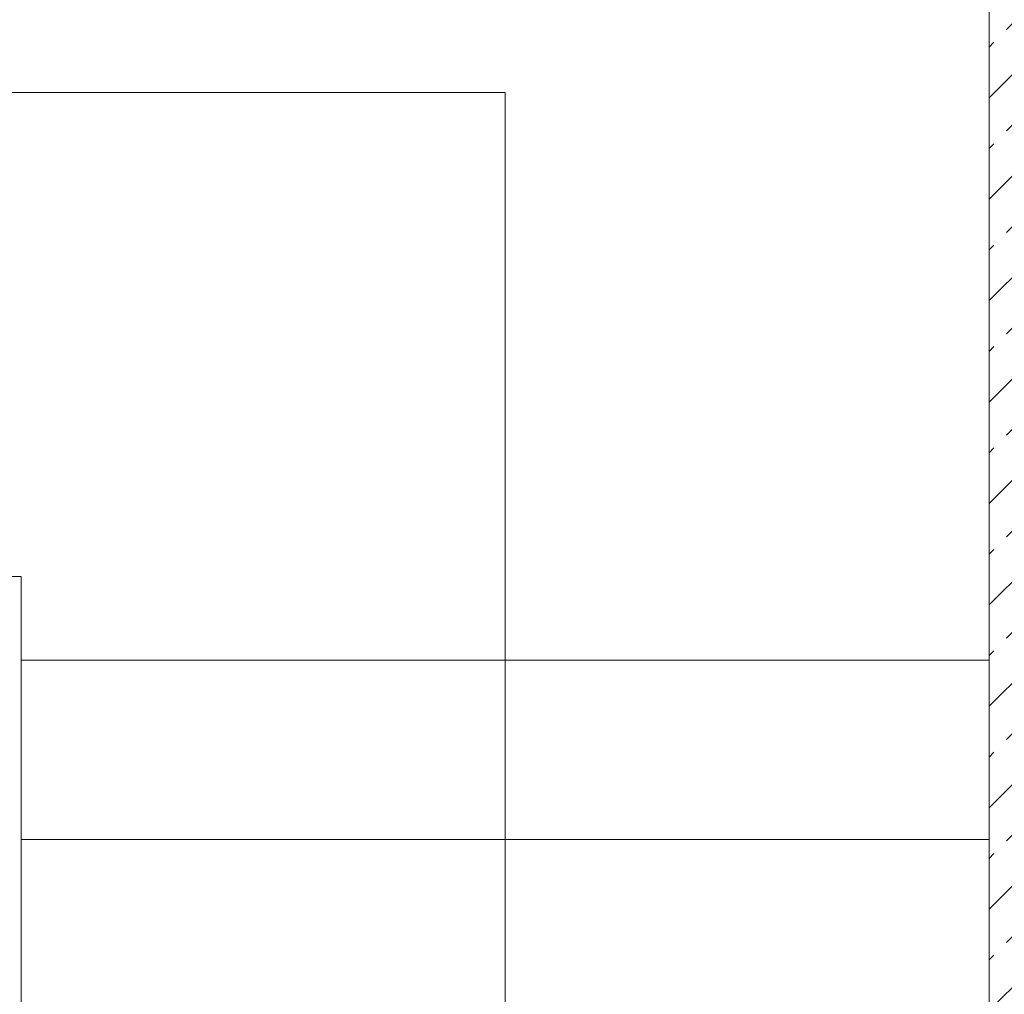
# Model space of a CAD drawing. Header units: metres. Extents: x -4 to 99, y -11 to 17.
# Tile 564 of 656: x 49.22 to 50.87, y 11.33 to 12.96. Entities that reach past the tile are written whole.
import ezdxf

# ---------------------------------------------------------------- set-up
doc = ezdxf.new("R2010")
doc.units = ezdxf.units.M
doc.header["$MEASUREMENT"] = 0
doc.linetypes.add('Strichlinie eng', pattern=[0.115, 0.075, -0.04])
doc.linetypes.add('Wipeout_Contour', pattern=[1, 0, -1])
for name, color, linetype in [('152 - Bemaßung_ Beschriftung.Ausbau', 7, 'Continuous'), ('603 - Struktur.Bodenplatte_ Decke Roh', 7, 'Continuous'), ('605 - Struktur.Wand Innen', 7, 'Continuous'), ('610 - Struktur.Treppe_ Rampe', 7, 'Continuous')]:
    doc.layers.add(name, color=color, linetype=linetype)
doc.styles.add('ERSTELLTER_STIL_2', font='txt')
doc.dimstyles.new('ERSTELLTER_STIL__2', dxfattribs={"dimtxt": 0.1, "dimasz": 0.0532, "dimexe": 0.18, "dimexo": 0.0625, "dimgap": 0, "dimtad": 1, "dimtih": 1, "dimtoh": 1, "dimzin": 0, "dimdsep": 46, "dimtxsty": 'ERSTELLTER_STIL_2', "dimblk": 'ARROWHEAD_2', "dimblk1": 'ARROWHEAD_2', "dimblk2": 'ARROWHEAD_2', "dimcen": 0.09, "dimse1": 1, "dimse2": 1, "dimclrd": 7, "dimclre": 7, "dimclrt": 7, "dimazin": 0, "dimtfac": 1, "dimtdec": 4, "dimtmove": 0, "dimatfit": 3, "dimfxl": 1, "dimtolj": 1, "dimtzin": 0, "dimarcsym": 0})

# ---------------------------------------------------------------- blocks, each defined once
blk = doc.blocks.new('*D287')
at = {"layer": '152 - Bemaßung_ Beschriftung.Ausbau', "color": 7, "linetype": 'Continuous', "lineweight": 5}
for p, q in [((47.41, 15.3025), (47.41, 15.4075)), ((50.84, 15.3025), (50.84, 15.4075)), ((47.4302, 15.39), (47.3898, 15.32)), ((50.8602, 15.39), (50.8198, 15.32)), ((47.41, 15.355), (50.84, 15.355))]:
    blk.add_line(p, q, dxfattribs=at)
at = {"layer": '152 - Bemaßung_ Beschriftung.Ausbau', "color": 7, "lineweight": 5, "char_height": 0.1, "attachment_point": 7, "style": 'ERSTELLTER_STIL_2'}
for s, insert in [('\\A1;{\\pql;\\fArial|b0|i0|c0|p38;3,43}', (48.9161, 15.375)), ('\\A1;{\\pql;\\fArial|b0|i0|c0|p38;17}', (50.668, 15.375))]:
    blk.add_mtext(s, dxfattribs=dict(at, insert=insert))
blk = doc.blocks.new('ARROWHEAD_2')
at = {"color": 0, "linetype": 'Continuous', "lineweight": 0}
for p, q in [((-0.378, -0.655), (0.378, 0.655)), ((0, 0), (-1, 0))]:
    blk.add_line(p, q, dxfattribs=at)
blk = doc.blocks.new('*D288')
at = {"layer": '152 - Bemaßung_ Beschriftung.Ausbau', "color": 7, "linetype": 'Continuous', "lineweight": 5}
for p, q in [((50.84, 15.3025), (50.84, 15.4075)), ((51.01, 15.3025), (51.01, 15.4075)), ((50.8602, 15.39), (50.8198, 15.32)), ((51.0302, 15.39), (50.9898, 15.32)), ((50.84, 15.355), (51.01, 15.355))]:
    blk.add_line(p, q, dxfattribs=at)

msp = doc.modelspace()

# ---------------------------------------------------------------- wipeouts: each hides what was drawn before it
at = {"color": 254, "linetype": 'Wipeout_Contour', "lineweight": 0, "ltscale": 205.372128}
msp.add_wipeout([(50.84, 11.885), (49.22, 11.885), (49.22, 10.3905), (50.84, 11.3258)], dxfattribs=at).dxf.layer = '610 - Struktur.Treppe_ Rampe'

# ---------------------------------------------------------------- next in the draw order: linework, layer by layer
at = {"layer": '610 - Struktur.Treppe_ Rampe', "color": 7, "linetype": 'Continuous', "lineweight": 13}
for p, q in [((49.22, 11.885), (49.22, 10.3905)), ((50.84, 11.3258), (50.84, 11.885)), ((50.84, 11.585), (49.22, 11.585)), ((49.22, 11.585), (49.22, 11.285)), ((49.22, 11.585), (50.84, 11.585)), ((50.84, 11.3258), (50.84, 11.585))]:
    msp.add_line(p, q, dxfattribs=at)
at = {"layer": '610 - Struktur.Treppe_ Rampe', "color": 7, "linetype": 'Strichlinie eng', "lineweight": 9}
msp.add_line((49.22, 11.585), (50.84, 11.585), dxfattribs=at)

# ---------------------------------------------------------------- next in the draw order: wipeouts: each hides what was drawn before it
at = {"color": 254, "linetype": 'Wipeout_Contour', "lineweight": 0, "ltscale": 354.546897}
msp.add_wipeout([(50.84, 13.645), (47.41, 13.645), (47.41, 12.025), (49.03, 12.025), (49.22, 12.025), (49.22, 11.885), (50.84, 11.885)], dxfattribs=at).dxf.layer = '610 - Struktur.Treppe_ Rampe'

# ---------------------------------------------------------------- next in the draw order: hatches: boundary and pattern name
at = {"layer": '605 - Struktur.Wand Innen', "linetype": 'Continuous', "lineweight": 0, "true_color": 0x000000}
h = msp.add_hatch(dxfattribs=at)
h.set_pattern_fill('Beton__Stahlbeton_0001', color=18, style=0, pattern_type=2)
h.set_pattern_definition([(45, (0, 0), (-0.08485281, 0.08485281), []), (45, (-0.04243, 0.04243), (-0.08485281, 0.08485281), [0.09, -0.03])])
h.paths.add_polyline_path([(50.84, 13), (50.84, 8.5), (51.01, 8.5), (51.01, 13)])

# ---------------------------------------------------------------- next in the draw order: linework, layer by layer
at = {"layer": '603 - Struktur.Bodenplatte_ Decke Roh', "color": 7, "linetype": 'Continuous', "lineweight": 18, "flags": 128}
msp.add_lwpolyline([(62.275, 0.005), (62.275, 13.695), (50.78, 13.695), (50.78, 13.455), (50.78, 13), (50.84, 13), (50.84, 8.585), (49.03, 8.585), (49.03, 8.725), (47.41, 8.725), (47.41, 13), (47.48, 13), (47.48, 13.455), (47.48, 13.695), (14.78, 13.695)], dxfattribs=at)
at = {"layer": '605 - Struktur.Wand Innen', "color": 7, "linetype": 'Continuous', "lineweight": 18, "flags": 128}
msp.add_lwpolyline([(50.84, 13), (50.84, 8.5)], dxfattribs=at)
at = {"layer": '610 - Struktur.Treppe_ Rampe', "color": 7, "linetype": 'Continuous', "lineweight": 13}
for p, q in [((50.84, 11.885), (50.84, 13.645)), ((50.84, 11.885), (50.84, 13.645)), ((49.03, 12.025), (49.22, 12.025)), ((49.03, 12.025), (49.22, 12.025)), ((49.22, 12.025), (49.22, 11.885)), ((49.22, 12.025), (49.22, 11.885)), ((50.84, 11.885), (49.22, 11.885)), ((49.22, 11.885), (49.22, 11.585)), ((49.22, 11.885), (50.84, 11.885)), ((50.84, 11.585), (50.84, 11.885))]:
    msp.add_line(p, q, dxfattribs=at)
at = {"layer": '610 - Struktur.Treppe_ Rampe', "color": 7, "linetype": 'Continuous', "lineweight": 18}
for p, q in [((50.03, 12.835), (48.22, 12.835)), ((50.03, 11.885), (50.03, 12.835)), ((50.03, 10.8582), (50.03, 11.885))]:
    msp.add_line(p, q, dxfattribs=at)
at = {"layer": '610 - Struktur.Treppe_ Rampe', "color": 7, "linetype": 'Strichlinie eng', "lineweight": 9}
msp.add_line((49.22, 11.885), (50.84, 11.885), dxfattribs=at)
msp.add_line((49.22, 11.885), (50.84, 11.885), dxfattribs=at)

# ---------------------------------------------------------------- next in the draw order: dimensions: what is measured, and where the dimension line sits
at = {"layer": '152 - Bemaßung_ Beschriftung.Ausbau', "color": 7, "linetype": 'Continuous', "lineweight": 5}
for base, p1, p2, picture, middle in [((50.84, 15.355), (47.41, 10.75), (50.84, 10.75), '*D287', (49.046, 15.425)), ((51.01, 15.355), (50.84, 10.75), (51.01, 10.75), '*D288', (50.7443, 15.425))]:
    dim = msp.add_linear_dim(base=base, p1=p1, p2=p2, dimstyle='ERSTELLTER_STIL__2', dxfattribs=at)
    dim.commit()
    dim.dimension.update_dxf_attribs({"geometry": picture, "text_midpoint": middle, "dimtype": 160})

doc.saveas('drawing.dxf')
